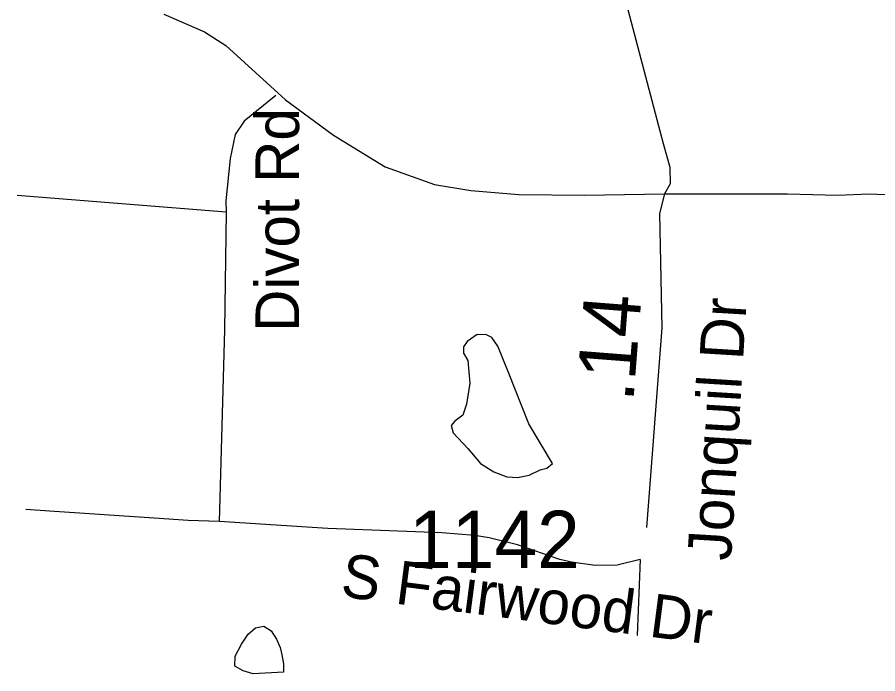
# Model space of a CAD drawing. Extents: x 1662474 to 1856135, y 779280 to 917889.
# Drawn here: x 1739623 to 1741498, y 801021 to 802452 of the extents above; entities that cross this region are included whole.
import ezdxf

# ---------------------------------------------------------------- set-up
doc = ezdxf.new("R2010")
doc.units = 0
for name, color, linetype in [('Exist Hydrographic Misc Water Feature', 7, 'Continuous'), ('Exist Hydrographic Pond Under 1500 Sq Ft', 7, 'Continuous'), ('Exist Road Non-System Type 51', 7, 'Continuous'), ('Exist Road Non-System Type 51 Label', 7, 'Continuous'), ('Exist Road Secondary Mileage Tenths English Label', 7, 'Continuous'), ('Exist Road Secondary Type 51 Attributed', 7, 'Continuous'), ('Exist Road Secondary Type 51 Label', 7, 'Continuous'), ('Exist Road Secondary Type 51 Number Label', 7, 'Continuous')]:
    doc.layers.add(name, color=color, linetype=linetype)

msp = doc.modelspace()

# ---------------------------------------------------------------- linework, layer by layer
at = {"layer": 'Exist Hydrographic Misc Water Feature'}
msp.add_lwpolyline([(1740203.2, 801024.6), (1740137.4, 801021.3), (1740115.2, 801027.5), (1740097.4, 801037.6), (1740097.6, 801059.6), (1740112, 801085.5), (1740126.1, 801107.4), (1740142.1, 801121.2), (1740160.2, 801125.1), (1740176.1, 801114.9), (1740187.8, 801096.8), (1740195.8, 801078.7), (1740199.7, 801062.7), (1740203.4, 801042.6), (1740203.2, 801024.6)], dxfattribs=at)
msp.add_lwpolyline([(1740203.2, 801024.6), (1740137.4, 801021.3), (1740115.2, 801027.5), (1740097.4, 801037.6), (1740097.6, 801059.6), (1740112, 801085.5), (1740126.1, 801107.4), (1740142.1, 801121.2), (1740160.2, 801125.1), (1740176.1, 801114.9), (1740187.8, 801096.8), (1740195.8, 801078.7), (1740199.7, 801062.7), (1740203.4, 801042.6), (1740203.2, 801024.6)], dxfattribs=at)
at = {"layer": 'Exist Hydrographic Pond Under 1500 Sq Ft'}
msp.add_lwpolyline([(1740788.7, 801479.6), (1740737.3, 801566), (1740693, 801678), (1740669.6, 801735.1), (1740656.8, 801753.8), (1740645.1, 801759.6), (1740625.3, 801760.8), (1740603.1, 801745.6), (1740594.9, 801734), (1740594.9, 801720), (1740604.3, 801703.6), (1740608.9, 801654.6), (1740601.9, 801609.1), (1740593.8, 801584.6), (1740576.2, 801571.8), (1740568.1, 801562.5), (1740572.7, 801546.1), (1740604.3, 801512.3), (1740632.3, 801479.6), (1740661.5, 801461), (1740689.5, 801450.5), (1740712.8, 801449.3), (1740738.5, 801454), (1740761.8, 801465.6), (1740777, 801469.1), (1740788.7, 801479.6)], dxfattribs=at)
at = {"layer": 'Exist Road Non-System Type 51'}
for p, q in [((1739623.1, 802063.9), (1740078.1, 802028)), ((1740979.8, 801270.5), (1740973.5, 801104.9))]:
    msp.add_line(p, q, dxfattribs=at)
for points in [[(1740186.6, 802281), (1740117.1, 802225.4), (1740098.1, 802196.2), (1740086.6, 802144), (1740077.6, 802051.6), (1740078.1, 802028)], [(1740078.1, 802028), (1740074.8, 801770.5), (1740062.8, 801352.9)], [(1740062.8, 801352.9), (1739995.5, 801355.6), (1739921.2, 801360.6), (1739693.1, 801375.5), (1739642, 801379.4)], [(1740979.8, 801270.5), (1740929.9, 801257.9), (1740881.6, 801257.4), (1740830.4, 801264.2), (1740805.2, 801270.2), (1740712.6, 801302.2), (1740650.9, 801317.8), (1740619.1, 801322.5), (1740547.8, 801328.2), (1740299.8, 801337.8), (1740062.8, 801352.9)]]:
    msp.add_lwpolyline(points, dxfattribs=at)
at = {"layer": 'Exist Road Secondary Type 51 Attributed'}
for points in [[(1740935.7, 802535.3), (1741029.9, 802176.4), (1741044.4, 802125.2), (1741045.6, 802088.7), (1741032.7, 802067.2)], [(1739942.7, 802458.8), (1740030.7, 802420.1), (1740077.4, 802389.9), (1740207.7, 802271.8), (1740311.8, 802194.8), (1740424.5, 802126.2), (1740531.7, 802087.7), (1740611.4, 802074), (1740715.9, 802065.8), (1740858.9, 802064.1), (1741032.7, 802067.2)], [(1741032.7, 802067.2), (1741022.2, 802024.1), (1741027.3, 801775), (1740993.4, 801340)], [(1741032.7, 802067.2), (1741300.9, 802067.3), (1741409.5, 802063.8), (1741478.8, 802067.1), (1741546.4, 802063.8), (1741618.9, 802057.2), (1741724.4, 802032.5), (1741996.4, 801931.9), (1742175.3, 801880), (1742247.8, 801871.7), (1742317.1, 801853.6), (1742420.9, 801832.2), (1742538, 801817.3), (1742692.9, 801786), (1742814.5, 801761.9)]]:
    msp.add_lwpolyline(points, dxfattribs=at)

# ---------------------------------------------------------------- texts
at = {"layer": 'Exist Road Non-System Type 51 Label'}
for s, rotation, p in [('Divot Rd', 90, (1740237.1, 801766.5)), ('S Fairwood Dr', 352.5868, (1740325.1, 801190))]:
    msp.add_text(s, height=95, rotation=rotation, dxfattribs=at).set_placement(p)
at = {"layer": 'Exist Road Secondary Mileage Tenths English Label'}
msp.add_text('.14', height=125, rotation=85.5494, dxfattribs=at).set_placement((1740964.9, 801612.1))
at = {"layer": 'Exist Road Secondary Type 51 Label'}
msp.add_text('Jonquil Dr', height=95, rotation=86.5218, dxfattribs=at).set_placement((1741177.5, 801266.5))
at = {"layer": 'Exist Road Secondary Type 51 Number Label'}
msp.add_text('1142', height=125, dxfattribs=at).set_placement((1740476.6, 801251.5))

doc.saveas('drawing.dxf')
